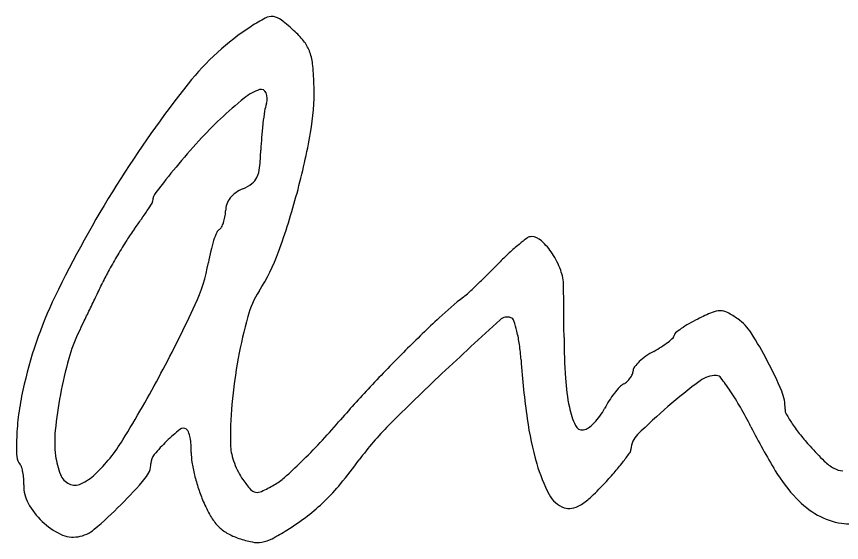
# Model space of a CAD drawing. Extents: x 44.2 to 78.2, y 4.5 to 26.5.
# Drawn here: x 69.8758 to 70.1199, y 7.5825 to 7.7382 of the extents above; entities that cross this region are included whole.
import ezdxf

# ---------------------------------------------------------------- set-up
doc = ezdxf.new("R2010")
doc.units = 0
doc.layers.add('SH_Text', color=7, linetype='Continuous')

msp = doc.modelspace()

# ---------------------------------------------------------------- linework, layer by layer
at = {"layer": 'SH_Text'}
for centre, radius, start, end in [((69.95125312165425, 7.734199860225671), 0.004028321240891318, 82.8131169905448, 117.7265330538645), ((69.95117034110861, 7.7335433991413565), 0.004689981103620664, 51.530965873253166, 82.81308177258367), ((69.97317083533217, 7.692499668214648), 0.051137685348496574, 117.72651690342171, 123.16424086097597), ((69.90587991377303, 7.676542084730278), 0.07749363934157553, 47.483434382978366, 51.53107490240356), ((69.9883052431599, 7.6693402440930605), 0.07880371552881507, 123.16420467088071, 141.5917367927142), ((69.94354327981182, 7.717620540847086), 0.02176242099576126, 36.74521185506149, 47.48351401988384), ((69.95219514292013, 7.724080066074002), 0.0109651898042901, 18.811889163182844, 36.74521713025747), ((69.9462666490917, 7.7220604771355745), 0.017228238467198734, 5.344543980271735, 18.81186446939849), ((69.86932456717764, 7.714862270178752), 0.09450629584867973, 1.525433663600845, 5.3446459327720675), ((70.18786947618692, 7.511120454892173), 0.33347877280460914, 141.59170174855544, 147.90272587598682), ((69.95222372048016, 7.7029422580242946), 0.014379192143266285, 108.5169043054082, 129.22208703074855), ((69.94814857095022, 7.715109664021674), 0.0015474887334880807, 20.867261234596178, 108.51689294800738), ((69.89756357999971, 7.715614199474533), 0.06625727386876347, 349.78967766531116, 1.525502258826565), ((70.02660886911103, 7.611808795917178), 0.1320161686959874, 129.22208461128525, 133.27866047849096), ((69.94498410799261, 7.713903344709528), 0.004934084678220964, 343.1822583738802, 20.867259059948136), ((69.96674600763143, 7.70732569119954), 0.017800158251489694, 163.1822733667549, 170.82040929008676), ((70.0355697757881, 7.696203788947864), 0.08751678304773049, 170.82038247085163, 173.16553146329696), ((70.01964086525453, 7.619208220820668), 0.12185228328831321, 133.27854411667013, 137.56674730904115), ((70.04667825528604, 7.6948722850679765), 0.09870477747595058, 173.1654625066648, 175.5007576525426), ((70.03719204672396, 7.695618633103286), 0.08918925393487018, 175.50068941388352, 178.02045626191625), ((69.74877766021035, 7.74241254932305), 0.21743730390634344, 344.9473360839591, 349.7897130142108), ((70.07404549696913, 7.569471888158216), 0.19556501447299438, 137.56671600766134, 140.57525915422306), ((69.8717219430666, 7.701337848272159), 0.07637965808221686, 354.08621141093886, 358.0204406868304), ((70.1732206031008, 7.487936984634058), 0.32395365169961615, 140.57528533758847, 142.27510535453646), ((69.93871356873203, 7.694398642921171), 0.00902959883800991, 335.1450696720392, 354.08620983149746), ((69.94247677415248, 7.69265542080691), 0.004882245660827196, 306.76525571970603, 335.14503793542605), ((70.19079295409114, 7.509286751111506), 0.3369297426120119, 147.9027253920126, 154.32161152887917), ((69.94701128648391, 7.677010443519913), 0.011073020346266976, 112.67978568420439, 125.30507266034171), ((69.93793045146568, 7.698740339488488), 0.012477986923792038, 292.67990957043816, 306.76516106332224), ((69.9205946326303, 7.683363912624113), 0.004561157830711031, 142.2750857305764, 178.18443389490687), ((69.94424170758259, 7.680433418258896), 0.0066375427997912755, 142.01416065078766, 160.06137552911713), ((69.94501467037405, 7.679829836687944), 0.00761824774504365, 125.30507450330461, 142.0142528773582), ((69.74895198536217, 7.742365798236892), 0.21725681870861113, 340.1365390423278, 344.94730272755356), ((69.7539504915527, 7.786500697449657), 0.19218825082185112, 326.6309208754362, 327.4048693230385), ((69.91497246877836, 7.6835421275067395), 0.0010638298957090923, 327.4048593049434, 358.18430923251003), ((69.94420691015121, 7.680446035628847), 0.006600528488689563, 160.06132932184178, 178.18438793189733), ((69.823240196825, 7.740866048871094), 0.10922088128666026, 325.0212258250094, 326.6309815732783), ((69.92465224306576, 7.681065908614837), 0.012963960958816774, 350.2250396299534, 358.1843472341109), ((69.75970839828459, 7.785316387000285), 0.18675875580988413, 323.94408308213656, 325.02123580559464), ((69.92903559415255, 7.67991090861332), 0.00841696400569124, 331.2596509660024, 341.17388247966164), ((69.92666470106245, 7.680719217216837), 0.010921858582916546, 341.17395902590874, 350.2249631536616), ((69.96582803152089, 7.635254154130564), 0.06820001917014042, 143.94408896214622, 147.42923715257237), ((69.9366266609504, 7.673636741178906), 0.0017754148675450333, 119.90189729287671, 157.42896610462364), ((69.93485329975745, 7.676720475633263), 0.0017818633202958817, 299.9018792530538, 331.259796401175), ((69.96623505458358, 7.661329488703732), 0.033839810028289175, 157.42892492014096, 161.82388912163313), ((70.06387239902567, 7.622641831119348), 0.06222277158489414, 126.40372134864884, 129.32014827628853), ((70.02798920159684, 7.671305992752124), 0.0017595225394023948, 88.18441020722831, 126.40361222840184), ((70.0278949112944, 7.668331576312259), 0.0047354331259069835, 47.08392208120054, 88.1843452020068), ((70.03323958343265, 7.5921914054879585), 0.14819200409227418, 147.42933004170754, 149.38008962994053), ((69.96948611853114, 7.660262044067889), 0.03726163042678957, 161.8238145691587, 166.72735573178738), ((70.06177143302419, 7.625206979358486), 0.05890704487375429, 129.32021621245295, 133.08398134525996), ((70.01703902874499, 7.656655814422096), 0.020678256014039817, 33.31768327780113, 47.08394664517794), ((70.0351690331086, 7.591049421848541), 0.15043407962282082, 149.38008795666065, 151.325118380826), ((69.98694931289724, 7.656142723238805), 0.05520409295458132, 166.7273564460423, 170.3797677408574), ((69.89868864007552, 7.688269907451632), 0.05804805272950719, 327.2959880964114, 340.13649985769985), ((70.08463943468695, 7.600756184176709), 0.0923852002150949, 133.08405876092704, 135.7706493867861), ((70.01440600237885, 7.654925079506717), 0.023829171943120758, 20.202340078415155, 33.31767595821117), ((69.88429044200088, 7.673543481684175), 0.04891905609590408, 335.0902850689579, 350.37974465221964), ((69.81175299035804, 7.866399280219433), 0.2884471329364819, 314.8802058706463, 315.77057780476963), ((69.97308181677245, 7.625005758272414), 0.07966787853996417, 151.32508518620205, 154.45507359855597), ((70.02361608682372, 7.658314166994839), 0.014015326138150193, 0.6860867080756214, 20.202305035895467), ((69.8394704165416, 7.838565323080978), 0.24916628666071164, 313.886536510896, 314.88026828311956), ((67.2832822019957, 8.910560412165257), 2.901552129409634, 334.3726364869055, 334.4551424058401), ((69.85294752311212, 7.824553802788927), 0.22972521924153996, 312.96822995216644, 313.8865617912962), ((68.67796244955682, 7.642201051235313), 1.3597654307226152, 0.5563207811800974, 0.6860384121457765), ((69.99938095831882, 7.601318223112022), 0.1245424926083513, 154.32161366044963, 167.8126868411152), ((66.20537737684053, 9.427632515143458), 4.097061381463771, 334.3090050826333, 334.3727179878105), ((69.97058571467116, 7.642105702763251), 0.027393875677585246, 147.29599930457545, 164.54696078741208), ((69.99485773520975, 7.67220437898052), 0.0215213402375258, 307.75099656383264, 312.96836549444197), ((66.05350667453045, 7.616716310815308), 3.9843449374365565, 0.4981290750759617, 0.5563415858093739), ((69.56474610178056, 7.821936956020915), 0.4012388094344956, 331.8438851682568, 335.09027607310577), ((70.06938399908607, 7.5759557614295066), 0.10020770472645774, 127.75097123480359, 133.17999112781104), ((66.48541203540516, 9.29290526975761), 3.7863028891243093, 334.2447391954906, 334.30913964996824), ((65.77532862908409, 7.6142923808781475), 4.262533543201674, 0.4406765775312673, 0.4982015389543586), ((70.10995729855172, 7.5832327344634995), 0.07312039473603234, 112.80044349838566, 116.48836906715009), ((70.08398461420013, 7.645017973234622), 0.006098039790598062, 90.05112046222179, 112.80045450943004), ((70.08398316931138, 7.646625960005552), 0.004490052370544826, 61.8845066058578, 90.05099017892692), ((70.07197600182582, 7.6241532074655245), 0.029969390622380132, 54.95058367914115, 61.88446514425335), ((70.08144981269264, 7.61145800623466), 0.14241617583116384, 164.5468856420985, 169.63322806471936), ((70.29630309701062, 7.334142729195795), 0.43181865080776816, 133.1800305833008, 135.01483142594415), ((71.33393340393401, 6.211199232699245), 1.9481041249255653, 132.45955826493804, 133.14825146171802), ((70.02095456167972, 7.646096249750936), 0.0031509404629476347, 69.9694459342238, 132.45957871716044), ((70.02152419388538, 7.647658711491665), 0.0014878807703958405, 18.63853634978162, 69.96940486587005), ((69.98883707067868, 7.636633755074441), 0.03598422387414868, 13.540806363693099, 18.63860228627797), ((70.09984889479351, 7.603517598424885), 0.05045642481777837, 116.48848640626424, 119.91543532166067), ((70.08080191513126, 7.636734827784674), 0.014600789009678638, 32.553685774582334, 54.950540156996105), ((68.83831559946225, 8.157733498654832), 1.1738767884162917, 334.0907063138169, 334.2447173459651), ((67.20633023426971, 7.625300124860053), 2.831489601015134, 0.36249831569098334, 0.4406497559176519), ((70.08919928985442, 7.621773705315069), 0.029316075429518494, 124.87882192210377, 129.0614077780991), ((70.09003203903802, 7.620578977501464), 0.030772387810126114, 119.91541815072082, 124.87874839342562), ((69.93581955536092, 7.624594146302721), 0.04626767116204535, 154.09064817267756, 164.51998384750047), ((69.98415999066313, 7.635507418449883), 0.040795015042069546, 7.887243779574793, 13.54073183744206), ((70.25198274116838, 7.6445693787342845), 0.21422386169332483, 180.36244363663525, 183.58294200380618), ((70.05433694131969, 7.660160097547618), 0.023191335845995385, 307.8567446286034, 312.6035940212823), ((70.06934018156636, 7.643846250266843), 0.0010274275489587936, 312.6035963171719, 358.18435469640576), ((70.07133747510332, 7.643782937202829), 0.0009708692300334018, 129.06144890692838, 178.18437489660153), ((69.99728543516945, 7.583418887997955), 0.11368455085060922, 27.617612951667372, 32.55368312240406), ((69.95807753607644, 7.631894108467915), 0.06712656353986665, 3.9940169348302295, 7.887234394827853), ((70.05277245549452, 7.6621728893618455), 0.02574063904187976, 302.5344814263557, 307.8567607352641), ((70.32214653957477, 7.308312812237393), 0.46835723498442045, 135.0148443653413, 136.85881194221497), ((70.0758930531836, 7.617995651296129), 0.024078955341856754, 118.75535396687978, 125.23286454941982), ((70.04475171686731, 7.674746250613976), 0.04065444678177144, 298.75534393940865, 302.5344601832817), ((70.0157041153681, 7.602470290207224), 0.1291592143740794, 164.52002260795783, 169.36835563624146), ((70.09162750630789, 7.609595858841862), 0.15276281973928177, 169.6331204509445, 174.81521334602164), ((70.28141925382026, 7.654470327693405), 0.2570023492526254, 183.99399320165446, 187.9085185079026), ((70.06951886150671, 7.625984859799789), 0.013834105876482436, 133.24965075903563, 141.861276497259), ((70.07245463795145, 7.622864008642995), 0.01811878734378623, 125.23290804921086, 133.24967076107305), ((69.99517672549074, 7.5823156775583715), 0.11606441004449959, 22.795843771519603, 27.617603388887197), ((70.05531456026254, 7.633468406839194), 0.002906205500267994, 337.0897165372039, 358.1844613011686), ((70.06018461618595, 7.633314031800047), 0.00196629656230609, 141.86118935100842, 178.18430740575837), ((69.56519614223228, 7.821696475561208), 0.4007285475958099, 328.59286292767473, 331.84383657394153), ((70.41585009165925, 7.190628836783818), 0.6056588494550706, 133.14818487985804, 135.22979789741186), ((70.09831568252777, 7.6349473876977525), 0.06025585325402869, 183.58293357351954, 191.86086386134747), ((70.05204836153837, 7.635000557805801), 0.0065264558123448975, 312.7460055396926, 324.63520383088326), ((70.0525769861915, 7.634625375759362), 0.005878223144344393, 324.6351774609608, 337.08977668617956), ((70.08263656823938, 7.624261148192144), 0.007679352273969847, 88.18444203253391, 126.78352838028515), ((70.08282522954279, 7.6302131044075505), 0.0017244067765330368, 36.89265192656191, 88.18430099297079), ((70.01393434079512, 7.57850215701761), 0.08786369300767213, 33.84424802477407, 36.892662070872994), ((70.23009979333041, 7.394572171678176), 0.3422093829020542, 136.85873141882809, 139.19173497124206), ((70.07205240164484, 7.611622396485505), 0.02456762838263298, 136.61103344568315, 142.12640612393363), ((70.05788525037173, 7.625014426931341), 0.005072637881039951, 118.8429897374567, 136.61093812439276), ((70.05288274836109, 7.634097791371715), 0.005297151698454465, 298.84300222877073, 312.74604664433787), ((70.18338419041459, 7.489508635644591), 0.1759301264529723, 126.78359874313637, 130.7606724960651), ((69.96730425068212, 7.608245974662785), 0.09172620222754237, 167.81266009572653, 172.3569948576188), ((70.01498266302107, 7.602605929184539), 0.12842512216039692, 169.3684478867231, 174.14347463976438), ((70.07536097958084, 7.609049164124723), 0.02875907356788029, 142.12637032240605, 147.49423226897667), ((70.02034116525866, 7.582798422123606), 0.08014972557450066, 29.718420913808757, 33.84418802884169), ((70.09052195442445, 7.622387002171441), 0.012640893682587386, 358.18441015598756, 22.7957639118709), ((70.0748808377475, 7.609355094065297), 0.028189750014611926, 147.49419439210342, 152.9431419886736), ((70.04228228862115, 7.614073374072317), 0.10321487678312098, 174.81519074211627, 181.76716106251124), ((70.06518004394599, 7.627988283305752), 0.026397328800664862, 191.86093759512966, 204.23715747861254), ((70.03423728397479, 7.630114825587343), 0.01744866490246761, 324.2606387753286, 332.9432101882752), ((70.18724958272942, 7.48502462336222), 0.18185022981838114, 130.76073563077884, 134.61294102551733), ((69.97171774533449, 7.5550435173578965), 0.1361369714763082, 26.94379010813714, 29.718374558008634), ((70.10595978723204, 7.621897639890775), 0.0028046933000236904, 178.18432619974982, 209.93238646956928), ((69.94775368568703, 7.61086949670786), 0.07200039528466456, 172.3569812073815, 177.80592880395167), ((70.1192506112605, 7.631942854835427), 0.09327649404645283, 187.90843405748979, 196.24793361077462), ((70.0349454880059, 7.629605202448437), 0.01657615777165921, 315.2375201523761, 324.2606073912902), ((70.14399018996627, 7.643794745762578), 0.04668857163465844, 209.93242942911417, 214.01901880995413), ((69.92511545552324, 7.614694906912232), 0.0016210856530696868, 56.46691547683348, 128.09094707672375), ((69.81632006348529, 7.751841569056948), 0.20446701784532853, 316.88115901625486, 319.19170492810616), ((70.05043315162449, 7.553126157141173), 0.09094159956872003, 135.2297370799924, 143.67314633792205), ((70.04315443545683, 7.618072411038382), 0.0022425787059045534, 204.23722225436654, 279.08506245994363), ((70.04295630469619, 7.619311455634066), 0.003497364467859, 279.08505073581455, 305.4837056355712), ((70.03724153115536, 7.627328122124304), 0.013342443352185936, 305.4836358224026, 315.2375055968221), ((70.2714767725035, 7.707407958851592), 0.20012244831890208, 206.94374640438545, 211.19002362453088), ((70.14783203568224, 7.646387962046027), 0.05132371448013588, 214.0190213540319, 218.54342498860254), ((69.91932513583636, 7.612417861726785), 0.032265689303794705, 174.14354652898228, 187.47588229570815), ((69.9548674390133, 7.5767384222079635), 0.049848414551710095, 128.09092995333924, 134.13606581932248), ((69.92512402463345, 7.614707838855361), 0.001605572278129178, 19.98578581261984, 56.4668827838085), ((69.9149477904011, 7.611006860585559), 0.012433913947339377, 11.91198634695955, 19.985745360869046), ((70.06427712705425, 7.609669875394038), 0.006754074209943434, 134.61294701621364, 176.42612368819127), ((70.16426326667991, 7.659478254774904), 0.07233183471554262, 218.5433979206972, 222.04183564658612), ((69.94308440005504, 7.611048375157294), 0.06732768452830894, 177.8059172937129, 182.63477843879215), ((69.86511380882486, 7.63857471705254), 0.04932538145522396, 313.3857230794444, 328.5928132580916), ((69.9514681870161, 7.580241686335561), 0.044967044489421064, 134.13599796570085, 140.96546612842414), ((69.91136546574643, 7.6102511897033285), 0.01609507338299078, 4.2918450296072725, 11.911895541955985), ((69.90585463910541, 7.609837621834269), 0.021621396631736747, 358.18440332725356, 4.291833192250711), ((69.83532115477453, 7.734048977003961), 0.17843592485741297, 314.3221977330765, 316.88115008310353), ((69.94203005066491, 7.608690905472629), 0.014572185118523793, 178.1843993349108, 189.35166767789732), ((69.9498281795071, 7.611220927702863), 0.010716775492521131, 181.76716014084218, 193.85200298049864), ((69.99335100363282, 7.654286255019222), 0.07825668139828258, 322.1373269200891, 324.58330546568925), ((70.05530564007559, 7.610230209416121), 0.002234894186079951, 324.5833591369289, 356.4260603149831), ((70.18671447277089, 7.679722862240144), 0.10256262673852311, 222.04173091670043, 225.46043108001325), ((69.87944123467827, 7.608119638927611), 0.0036171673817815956, 182.63469965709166, 223.18437225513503), ((69.91107176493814, 7.611334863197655), 0.02394156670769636, 187.47598723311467, 201.28495292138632), ((69.92000733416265, 7.605749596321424), 0.004464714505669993, 140.965479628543, 178.18438867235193), ((69.96319551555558, 7.614517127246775), 0.024484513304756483, 193.85200196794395, 200.3689003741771), ((69.84801279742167, 7.721053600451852), 0.16027118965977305, 311.8947418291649, 314.32215864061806), ((69.84462930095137, 7.7044526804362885), 0.16450886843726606, 320.54498847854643, 323.6731437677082), ((70.12405994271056, 7.616053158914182), 0.013235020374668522, 225.4604156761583, 240.92030573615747), ((69.8752566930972, 7.60419223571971), 0.002121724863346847, 17.079171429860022, 43.18445898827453), ((69.86442877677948, 7.600865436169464), 0.01344918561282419, 10.409558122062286, 17.079195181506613), ((69.90850549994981, 7.606114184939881), 0.0070428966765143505, 319.56688072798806, 358.184454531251), ((69.97709400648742, 7.6144653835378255), 0.050108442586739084, 189.35173843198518, 193.80397706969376), ((69.96441490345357, 7.614969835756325), 0.02578522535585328, 200.36884929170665, 206.78361336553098), ((70.07925750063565, 7.620287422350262), 0.051619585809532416, 196.24786044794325, 207.1899082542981), ((69.99805523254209, 7.650629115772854), 0.07229812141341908, 318.92594180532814, 322.137274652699), ((70.12073480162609, 7.610074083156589), 0.006393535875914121, 240.92034579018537, 265.57746172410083), ((69.86150266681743, 7.600327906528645), 0.01642425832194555, 3.9645086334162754, 10.409501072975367), ((69.89350873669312, 7.604492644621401), 0.005092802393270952, 201.28502620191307, 244.78233577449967), ((69.88807991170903, 7.614276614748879), 0.015891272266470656, 295.0504247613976, 313.3857335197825), ((69.80877877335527, 7.691087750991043), 0.13806170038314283, 315.1318179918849, 319.56687435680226), ((69.98262797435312, 7.615825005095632), 0.05580698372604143, 193.80391861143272, 198.15993588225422), ((69.9561372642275, 7.610791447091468), 0.016512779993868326, 206.78354127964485, 215.7411829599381), ((69.94369226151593, 7.6143973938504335), 0.016987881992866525, 299.2619407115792, 311.894767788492), ((69.96932321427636, 7.675670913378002), 0.11041138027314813, 316.5876048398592, 318.9258790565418), ((70.14259002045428, 7.629381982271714), 0.049457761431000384, 211.18996935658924, 223.1895626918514), ((69.85894239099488, 7.600150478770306), 0.01899067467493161, 358.1843294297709, 3.9644769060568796), ((69.88851487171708, 7.599213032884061), 0.010596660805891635, 178.18434554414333, 208.70176873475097), ((69.89307910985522, 7.6035803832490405), 0.004084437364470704, 244.78240741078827, 295.0504456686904), ((69.97667108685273, 7.625568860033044), 0.041811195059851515, 215.7411527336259, 220.82589166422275), ((69.92069725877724, 7.655437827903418), 0.06403134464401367, 295.5078131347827, 299.26195516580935), ((69.92214942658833, 7.64065213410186), 0.06411026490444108, 314.22254885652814, 320.5450234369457), ((69.98426789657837, 7.661532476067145), 0.0898386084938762, 312.95871388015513, 316.5875252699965), ((69.97146489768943, 7.612163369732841), 0.04405871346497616, 198.15987397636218, 203.36052118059), ((69.94692846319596, 7.599872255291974), 0.002505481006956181, 220.82594711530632, 260.3868156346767), ((69.94700221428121, 7.600307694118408), 0.0029471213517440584, 260.3868338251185, 295.5077813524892), ((70.04044995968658, 7.600351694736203), 0.007990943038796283, 207.18990447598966, 250.57558533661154), ((69.97144985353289, 7.612156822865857), 0.044042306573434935, 203.3604626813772, 209.68156320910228), ((69.92929816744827, 7.633306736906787), 0.05386041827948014, 307.2135438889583, 314.22252788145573), ((70.03361479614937, 7.6085378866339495), 0.017426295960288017, 300.72557134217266, 312.95873575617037), ((70.12571524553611, 7.613541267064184), 0.026312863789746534, 223.1895141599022, 240.59474732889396), ((69.89855849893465, 7.604712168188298), 0.022047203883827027, 208.7017847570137, 226.34785063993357), ((69.81546765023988, 7.684429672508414), 0.12862395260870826, 310.37073651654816, 315.1317891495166), ((70.0392645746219, 7.596990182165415), 0.004426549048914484, 250.57557737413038, 280.4625934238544), ((70.0387175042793, 7.599952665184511), 0.007439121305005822, 280.4626454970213, 300.72561870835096), ((69.94630033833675, 7.5978224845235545), 0.01509457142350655, 209.68145847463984, 223.72995031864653), ((69.9098304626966, 7.658941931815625), 0.08604977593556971, 302.27929569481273, 307.21353325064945), ((70.12288598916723, 7.608521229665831), 0.020550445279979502, 240.5947577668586, 261.54314687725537), ((69.89798944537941, 7.6041157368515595), 0.021222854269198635, 226.347935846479, 244.31953080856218), ((69.94399766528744, 7.595619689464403), 0.0119079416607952, 223.72991954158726, 239.94068357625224), ((70.12149963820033, 7.5991970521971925), 0.011123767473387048, 261.54325362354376, 292.3375583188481), ((69.89260474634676, 7.59291740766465), 0.008797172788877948, 244.319576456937, 279.0065898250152), ((69.89245227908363, 7.593879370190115), 0.009771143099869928, 279.00655478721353, 310.37076965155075), ((69.9478257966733, 7.602234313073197), 0.019550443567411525, 239.94058042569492, 251.1227102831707), ((69.92190713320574, 7.639823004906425), 0.0634360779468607, 297.6681774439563, 302.2794069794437), ((69.95143918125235, 7.612801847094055), 0.030718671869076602, 251.12273145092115, 258.8123759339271), ((69.94702840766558, 7.590500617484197), 0.007985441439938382, 258.8124951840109, 279.7529296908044), ((69.94666817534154, 7.592596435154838), 0.010111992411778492, 279.7528998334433, 297.6682328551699)]:
    msp.add_arc(centre, radius, start, end, dxfattribs=at)

doc.saveas('drawing.dxf')
